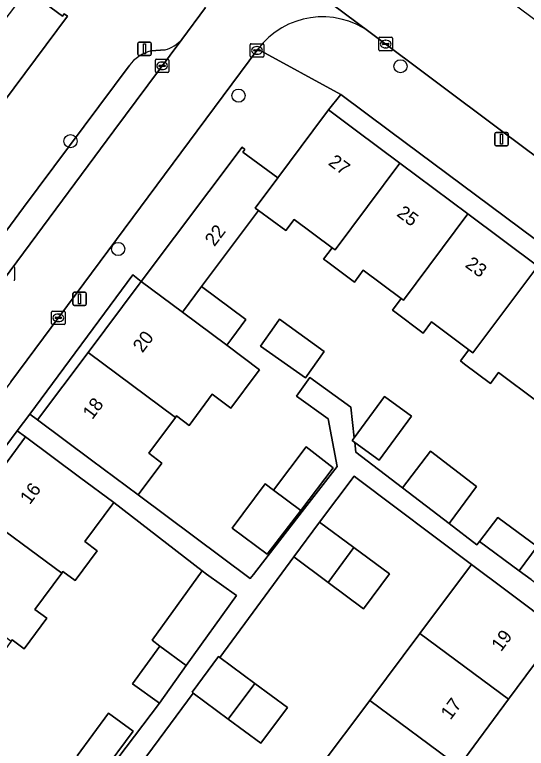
# Model space of a CAD drawing. Extents: x 160023 to 161302, y 384750 to 385707.
# Drawn here: x 160331 to 160369, y 385204.1 to 385258.6 of the extents above; entities that cross this region are included whole.
import ezdxf

# ---------------------------------------------------------------- set-up
doc = ezdxf.new("R2010")
doc.units = 0
for name, color, linetype in [('IMGEO_Boom', 7, 'Continuous'), ('IMGEO_Erf', 7, 'Continuous'), ('IMGEO_Kolk', 7, 'Continuous'), ('IMGEO_Lichtmast', 7, 'Continuous'), ('IMGEO_Pand', 7, 'Continuous'), ('IMGEO_Pand_nummerreeks', 7, 'Continuous'), ('IMGEO_Parkeervlak_open', 7, 'Continuous'), ('IMGEO_Rijbaan_lokaal_gesloten', 7, 'Continuous'), ('IMGEO_Rijbaan_lokaal_open', 7, 'Continuous'), ('IMGEO_Voetpad_open', 7, 'Continuous')]:
    doc.layers.add(name, color=color, linetype=linetype)

msp = doc.modelspace()

# ---------------------------------------------------------------- linework, layer by layer
at = {"layer": 'IMGEO_Boom'}
for centre in [(160359.614, 385254.795), (160347.587, 385252.612), (160335.1, 385249.234), (160338.638, 385241.221)]:
    msp.add_circle(centre, 0.489, dxfattribs=at)
at = {"layer": 'IMGEO_Erf'}
for points in [[(160354.267, 385251.555), (160356.351, 385250), (160359.572, 385247.596), (160364.619, 385243.831), (160369.815, 385239.953), (160374.753, 385236.269), (160379.773, 385232.523), (160384.783, 385228.785), (160385.717, 385229.954), (160358.802, 385250), (160355.176, 385252.701)], [(160340.207, 385238.598), (160340.358, 385238.798), (160339.723, 385239.288), (160332.068, 385228.956), (160332.644, 385228.53), (160336.399, 385233.528)], [(160352.566, 385231.639), (160349.217, 385234.008), (160350.234, 385235.447), (160350.63, 385236.005), (160353.95, 385233.596)], [(160320.394, 385211.918), (160324.124, 385216.951), (160327.865, 385221.999), (160331.76, 385227.256), (160331.146, 385227.711), (160301.036, 385187.071), (160301.646, 385186.619), (160305.468, 385191.776), (160309.106, 385196.686), (160312.95, 385201.873), (160316.644, 385206.857)], [(160354.619, 385224.965), (160352.202, 385221.799), (160349.716, 385218.543), (160347.116, 385220.473), (160349.558, 385223.762), (160350.173, 385223.306), (160352.62, 385226.513)], [(160337.397, 385202.213), (160335.582, 385203.559), (160337.934, 385206.732), (160339.749, 385205.386)]]:
    msp.add_lwpolyline(points, close=True, dxfattribs=at)
for points in [[(160369.746, 385229.917), (160366.909, 385232.033), (160366.308, 385231.228), (160364.38, 385232.667), (160364.066, 385232.901), (160364.687, 385233.733), (160361.924, 385235.795), (160361.312, 385234.974), (160359.192, 385236.557), (160359.031, 385236.677), (160359.674, 385237.538), (160356.852, 385239.644), (160356.194, 385238.762), (160354.131, 385240.302), (160353.905, 385240.47), (160354.534, 385241.314), (160351.715, 385243.417), (160351.096, 385242.587), (160349.055, 385244.075), (160344.839, 385238.425), (160348.126, 385235.973), (160347.086, 385234.579), (160346.706, 385234.07), (160349.152, 385232.245), (160348.976, 385232.009), (160347.021, 385229.389), (160345.631, 385230.426), (160343.907, 385228.115), (160342.976, 385228.81), (160342.898, 385228.705), (160340.908, 385226.038), (160341.886, 385225.308), (160340.125, 385222.948), (160348.455, 385216.731), (160348.689, 385217.034), (160352.316, 385221.715), (160354.9, 385225.049), (160354.239, 385228.601), (160351.887, 385230.285), (160352.872, 385231.659), (160355.928, 385229.47), (160356.185, 385227.185), (160358.428, 385230.261), (160360.426, 385228.803), (160358.035, 385225.524), (160356.223, 385226.844), (160356.305, 385226.12), (160359.757, 385223.475), (160361.842, 385226.196), (160365.275, 385223.565), (160363.225, 385220.818), (160365.288, 385219.237), (160365.481, 385219.488), (160366.842, 385221.265), (160369.766, 385219.111)], [(160353.5, 385202.564), (160357.327, 385207.672), (160361.059, 385212.654), (160364.899, 385217.78), (160356.402, 385224.169), (160356.17, 385224.343), (160353.604, 385220.933), (160356.156, 385219.042), (160358.797, 385217.084), (160356.874, 385214.49), (160354.232, 385216.447), (160351.681, 385218.338), (160346.193, 385210.873), (160348.792, 385208.947), (160351.22, 385207.148), (160349.25, 385204.49), (160346.823, 385206.29), (160344.225, 385208.216)], [(160336.127, 385200.117), (160341.701, 385207.476), (160339.711, 385208.906), (160341.732, 385211.72), (160341.161, 385212.143), (160344.87, 385217.305), (160338.322, 385222.387), (160336.165, 385219.481), (160337.081, 385218.801), (160335.434, 385216.583), (160334.539, 385217.247), (160334.446, 385217.121), (160332.454, 385214.437), (160333.332, 385213.785), (160331.654, 385211.523), (160330.765, 385212.182), (160330.692, 385212.083), (160328.723, 385209.43), (160329.627, 385208.76), (160327.963, 385206.517), (160327.077, 385207.174), (160326.977, 385207.039), (160325.026, 385204.411), (160325.885, 385203.773)], [(160371.43, 385212.869), (160367.649, 385207.769), (160363.942, 385202.768)], [(160344.225, 385208.216), (160338.669, 385200.715)]]:
    msp.add_lwpolyline(points, dxfattribs=at)
at = {"layer": 'IMGEO_Kolk'}
for p, q in [((160348.53, 385256.473), (160349.382, 385256.473)), ((160358.017, 385256.02), (160358.017, 385256.872)), ((160358.092, 385256.946), (160358.944, 385256.946)), ((160358.276, 385256.44), (160358.276, 385256.452)), ((160358.319, 385256.489), (160358.717, 385256.489)), ((160358.505, 385256.726), (160358.53, 385256.726)), ((160358.76, 385256.452), (160358.76, 385256.44)), ((160359.018, 385256.872), (160359.018, 385256.02)), ((160348.455, 385255.547), (160348.455, 385256.399)), ((160348.714, 385255.967), (160348.714, 385255.979)), ((160349.152, 385255.93), (160348.754, 385255.93)), ((160348.757, 385256.016), (160349.155, 385256.016)), ((160348.943, 385256.253), (160348.968, 385256.253)), ((160349.198, 385255.979), (160349.198, 385255.967)), ((160349.456, 385256.399), (160349.456, 385255.547)), ((160358.944, 385255.946), (160358.092, 385255.946)), ((160358.714, 385256.403), (160358.316, 385256.403)), ((160358.528, 385256.166), (160358.503, 385256.166)), ((160349.382, 385255.473), (160348.53, 385255.473)), ((160348.966, 385255.693), (160348.941, 385255.693)), ((160341.403, 385254.399), (160341.403, 385255.251)), ((160341.478, 385255.325), (160342.33, 385255.325)), ((160341.662, 385254.819), (160341.662, 385254.831)), ((160341.705, 385254.868), (160342.103, 385254.868)), ((160341.891, 385255.105), (160341.916, 385255.105)), ((160342.146, 385254.831), (160342.146, 385254.819)), ((160342.404, 385255.251), (160342.404, 385254.399)), ((160342.33, 385254.325), (160341.478, 385254.325)), ((160342.1, 385254.782), (160341.702, 385254.782)), ((160341.914, 385254.545), (160341.889, 385254.545)), ((160330.95, 385239.817), (160330.95, 385238.965)), ((160333.695, 385235.675), (160333.695, 385236.527)), ((160333.77, 385236.601), (160334.622, 385236.601)), ((160334.183, 385236.381), (160334.208, 385236.381)), ((160334.696, 385236.527), (160334.696, 385235.675)), ((160333.954, 385236.095), (160333.954, 385236.107)), ((160334.392, 385236.058), (160333.994, 385236.058)), ((160333.997, 385236.144), (160334.395, 385236.144)), ((160334.206, 385235.821), (160334.181, 385235.821)), ((160334.438, 385236.107), (160334.438, 385236.095)), ((160334.622, 385235.601), (160333.77, 385235.601))]:
    msp.add_line(p, q, dxfattribs=at)
for points in [[(160348.53, 385256.473), (160349.382, 385256.473)], [(160358.017, 385256.02), (160358.017, 385256.872)], [(160358.092, 385256.946), (160358.944, 385256.946)], [(160359.018, 385256.872), (160359.018, 385256.02)], [(160348.455, 385255.547), (160348.455, 385256.399)], [(160349.456, 385256.399), (160349.456, 385255.547)], [(160358.944, 385255.946), (160358.092, 385255.946)], [(160349.382, 385255.473), (160348.53, 385255.473)], [(160341.403, 385254.399), (160341.403, 385255.251)], [(160341.478, 385255.325), (160342.33, 385255.325)], [(160342.404, 385255.251), (160342.404, 385254.399)], [(160342.33, 385254.325), (160341.478, 385254.325)], [(160330.95, 385239.817), (160330.95, 385238.965)], [(160333.695, 385235.675), (160333.695, 385236.527)], [(160333.77, 385236.601), (160334.622, 385236.601)], [(160334.696, 385236.527), (160334.696, 385235.675)], [(160334.622, 385235.601), (160333.77, 385235.601)]]:
    msp.add_lwpolyline(points, dxfattribs=at)
for centre, radius, start, end in [((160348.532, 385256.397), 0.0765, 91.552, 178.448), ((160348.532, 385256.397), 0.0765, 91.552, 178.448), ((160349.38, 385256.397), 0.0765, 1.552, 88.448), ((160349.38, 385256.397), 0.0765, 1.552, 88.448), ((160358.094, 385256.87), 0.0765, 91.552, 178.448), ((160358.094, 385256.87), 0.0765, 91.552, 178.448), ((160358.316, 385256.449), 0.0403, 85.8775, 175.7526), ((160358.313, 385256.439), 0.0366, 178.938, 274.7102), ((160358.717, 385256.446), 0.043, 264.8664, 352.4533), ((160358.721, 385256.451), 0.0386, 1.7309, 96.639), ((160358.942, 385256.87), 0.0765, 1.552, 88.448), ((160358.942, 385256.87), 0.0765, 1.552, 88.448), ((160348.754, 385255.976), 0.0403, 85.8775, 175.7526), ((160348.751, 385255.966), 0.0366, 178.938, 274.7102), ((160349.155, 385255.973), 0.043, 264.8664, 352.4533), ((160349.159, 385255.978), 0.0386, 1.7309, 96.639), ((160358.094, 385256.022), 0.0765, 181.552, 268.448), ((160358.094, 385256.022), 0.0765, 181.552, 268.448), ((160358.942, 385256.022), 0.0765, 271.552, 358.448), ((160358.942, 385256.022), 0.0765, 271.552, 358.448), ((160348.532, 385255.549), 0.0765, 181.552, 268.448), ((160348.532, 385255.549), 0.0765, 181.552, 268.448), ((160349.38, 385255.549), 0.0765, 271.552, 358.448), ((160349.38, 385255.549), 0.0765, 271.552, 358.448), ((160341.48, 385255.249), 0.0765, 91.552, 178.448), ((160341.48, 385255.249), 0.0765, 91.552, 178.448), ((160341.702, 385254.828), 0.0403, 85.8775, 175.7526), ((160341.699, 385254.818), 0.0366, 178.938, 274.7102), ((160342.103, 385254.825), 0.043, 264.8664, 352.4533), ((160342.107, 385254.83), 0.0386, 1.7309, 96.639), ((160342.328, 385255.249), 0.0765, 1.552, 88.448), ((160342.328, 385255.249), 0.0765, 1.552, 88.448), ((160341.48, 385254.401), 0.0765, 181.552, 268.448), ((160341.48, 385254.401), 0.0765, 181.552, 268.448), ((160342.328, 385254.401), 0.0765, 271.552, 358.448), ((160342.328, 385254.401), 0.0765, 271.552, 358.448), ((160330.874, 385239.815), 0.0765, 1.552, 88.448), ((160330.874, 385239.815), 0.0765, 1.552, 88.448), ((160330.874, 385238.967), 0.0765, 271.552, 358.448), ((160330.874, 385238.967), 0.0765, 271.552, 358.448), ((160333.772, 385236.525), 0.0765, 91.552, 178.448), ((160333.772, 385236.525), 0.0765, 91.552, 178.448), ((160334.62, 385236.525), 0.0765, 1.552, 88.448), ((160334.62, 385236.525), 0.0765, 1.552, 88.448), ((160333.994, 385236.104), 0.0403, 85.8775, 175.7526), ((160333.991, 385236.094), 0.0366, 178.938, 274.7102), ((160334.395, 385236.101), 0.043, 264.8664, 352.4533), ((160334.399, 385236.106), 0.0386, 1.7309, 96.639), ((160333.772, 385235.677), 0.0765, 181.552, 268.448), ((160333.772, 385235.677), 0.0765, 181.552, 268.448), ((160334.62, 385235.677), 0.0765, 271.552, 358.448), ((160334.62, 385235.677), 0.0765, 271.552, 358.448)]:
    msp.add_arc(centre, radius, start, end, dxfattribs=at)
for centre, major_axis, ratio, start_param, end_param in [((160358.504, 385256.446), (-0.387, 0.002), 0.722429, 4.712389, 7.853982), ((160358.529, 385256.446), (-0.39, 0.002), 0.717154, 1.570796, 4.712389), ((160348.942, 385255.973), (-0.387, 0.002), 0.722429, 4.712389, 7.853982), ((160348.967, 385255.973), (-0.39, 0.002), 0.717154, 1.570796, 4.712389), ((160341.89, 385254.825), (-0.387, 0.002), 0.722429, 4.712389, 7.853982), ((160341.915, 385254.825), (-0.39, 0.002), 0.717154, 1.570796, 4.712389), ((160334.182, 385236.101), (-0.387, 0.002), 0.722429, 4.712389, 7.853982), ((160334.207, 385236.101), (-0.39, 0.002), 0.717154, 1.570796, 4.712389)]:
    msp.add_ellipse(centre, major_axis=major_axis, ratio=ratio, start_param=start_param, end_param=end_param, dxfattribs=at)
at = {"layer": 'IMGEO_Lichtmast'}
for p, q in [((160340.103, 385255.687), (160340.103, 385256.487)), ((160340.103, 385256.487), (160340.103, 385255.687)), ((160340.203, 385256.587), (160340.993, 385256.587)), ((160340.993, 385256.587), (160340.203, 385256.587)), ((160341.093, 385256.487), (160341.093, 385255.687)), ((160341.093, 385255.687), (160341.093, 385256.487)), ((160340.993, 385255.587), (160340.203, 385255.587)), ((160340.203, 385255.587), (160340.993, 385255.587)), ((160366.634, 385248.974), (160366.634, 385249.774)), ((160366.634, 385249.774), (160366.634, 385248.974)), ((160366.734, 385249.874), (160367.524, 385249.874)), ((160367.524, 385249.874), (160366.734, 385249.874)), ((160367.624, 385249.774), (160367.624, 385248.974)), ((160367.624, 385248.974), (160367.624, 385249.774)), ((160367.524, 385248.874), (160366.734, 385248.874)), ((160366.734, 385248.874), (160367.524, 385248.874)), ((160335.281, 385237.118), (160335.281, 385237.918)), ((160335.281, 385237.918), (160335.281, 385237.118)), ((160335.381, 385238.018), (160336.171, 385238.018)), ((160336.171, 385238.018), (160335.381, 385238.018)), ((160336.271, 385237.918), (160336.271, 385237.118)), ((160336.271, 385237.118), (160336.271, 385237.918)), ((160336.171, 385237.018), (160335.381, 385237.018)), ((160335.381, 385237.018), (160336.171, 385237.018))]:
    msp.add_line(p, q, dxfattribs=at)
for points in [[(160340.523, 385256.462), (160340.673, 385256.462), (160340.673, 385255.712), (160340.523, 385255.712), (160340.523, 385256.462)], [(160367.054, 385249.749), (160367.204, 385249.749), (160367.204, 385248.999), (160367.054, 385248.999), (160367.054, 385249.749)], [(160335.701, 385237.893), (160335.851, 385237.893), (160335.851, 385237.143), (160335.701, 385237.143), (160335.701, 385237.893)]]:
    msp.add_lwpolyline(points, dxfattribs=at)
for centre, start, end in [((160340.203, 385256.487), 90, 180), ((160340.203, 385256.487), 90, 180), ((160340.993, 385256.487), 0, 90), ((160340.993, 385256.487), 360, 90), ((160340.203, 385255.687), 180, 270), ((160340.203, 385255.687), 180, 270), ((160340.993, 385255.687), 270, 0), ((160340.993, 385255.687), 270, 0), ((160366.734, 385249.774), 90, 180), ((160366.734, 385249.774), 90, 180), ((160367.524, 385249.774), 0, 90), ((160367.524, 385249.774), 360, 90), ((160366.734, 385248.974), 180, 270), ((160366.734, 385248.974), 180, 270), ((160367.524, 385248.974), 270, 0), ((160367.524, 385248.974), 270, 0), ((160335.381, 385237.918), 90, 180), ((160335.381, 385237.918), 90, 180), ((160336.171, 385237.918), 0, 90), ((160336.171, 385237.918), 360, 90), ((160335.381, 385237.118), 180, 270), ((160335.381, 385237.118), 180, 270), ((160336.171, 385237.118), 270, 0), ((160336.171, 385237.118), 270, 0)]:
    msp.add_arc(centre, 0.1, start, end, dxfattribs=at)
at = {"layer": 'IMGEO_Pand'}
for points in [[(160334.868, 385258.513), (160334.627, 385258.693), (160334.496, 385258.518), (160331.882, 385260.47), (160330.083, 385258.067), (160329.954, 385258.163), (160328.756, 385256.52), (160328.264, 385255.838), (160324.439, 385250.718), (160324.186, 385250.907), (160320.956, 385253.32), (160320.79, 385253.098), (160324.991, 385250), (160327.383, 385248.236), (160327.561, 385248.475), (160327.439, 385248.567), (160328.509, 385250)], [(160359.572, 385247.596), (160356.351, 385250), (160354.267, 385251.555), (160353.107, 385250), (160350.494, 385246.499), (160348.818, 385244.252), (160349.055, 385244.075), (160351.096, 385242.587), (160351.715, 385243.417), (160354.534, 385241.314), (160354.76, 385241.145)], [(160349.055, 385244.075), (160348.818, 385244.252), (160350.494, 385246.499), (160347.915, 385248.423), (160348.06, 385248.616), (160347.851, 385248.772), (160340.358, 385238.798), (160343.42, 385236.522), (160344.839, 385238.425)], [(160364.619, 385243.831), (160359.572, 385247.596), (160354.76, 385241.145), (160354.534, 385241.314), (160353.905, 385240.47), (160354.131, 385240.302), (160356.194, 385238.762), (160356.852, 385239.644), (160359.674, 385237.538), (160359.835, 385237.418)], [(160369.815, 385239.953), (160364.619, 385243.831), (160359.835, 385237.418), (160359.674, 385237.538), (160359.031, 385236.677), (160359.192, 385236.557), (160361.312, 385234.974), (160361.924, 385235.795), (160364.687, 385233.733), (160365.001, 385233.499)], [(160374.753, 385236.269), (160369.815, 385239.953), (160365.001, 385233.499), (160364.687, 385233.733), (160364.066, 385232.901), (160364.38, 385232.667), (160366.308, 385231.228), (160366.909, 385232.033), (160369.746, 385229.917), (160369.918, 385229.789)], [(160346.706, 385234.07), (160343.42, 385236.522), (160340.358, 385238.798), (160340.207, 385238.598), (160336.399, 385233.528), (160342.898, 385228.705), (160342.976, 385228.81), (160343.907, 385228.115), (160345.631, 385230.426), (160347.021, 385229.389), (160348.976, 385232.009), (160349.152, 385232.245)], [(160344.839, 385238.425), (160343.42, 385236.522), (160346.706, 385234.07), (160347.086, 385234.579), (160348.126, 385235.973)], [(160350.234, 385235.447), (160349.217, 385234.008), (160352.566, 385231.639), (160353.95, 385233.596), (160350.63, 385236.005)], [(160336.399, 385233.528), (160332.644, 385228.53), (160336.652, 385225.54), (160340.125, 385222.948), (160341.886, 385225.308), (160340.908, 385226.038), (160342.898, 385228.705)], [(160356.185, 385227.185), (160356.036, 385226.981), (160356.223, 385226.844), (160358.035, 385225.524), (160360.426, 385228.803), (160358.428, 385230.261)], [(160334.446, 385217.121), (160334.539, 385217.247), (160335.434, 385216.583), (160337.081, 385218.801), (160336.165, 385219.481), (160338.322, 385222.387), (160335.776, 385224.276), (160331.76, 385227.256), (160327.865, 385221.999)], [(160350.173, 385223.306), (160352.202, 385221.799), (160354.619, 385224.965), (160352.62, 385226.513)], [(160363.225, 385220.818), (160365.275, 385223.565), (160361.842, 385226.196), (160359.757, 385223.475)], [(160352.202, 385221.799), (160350.173, 385223.306), (160349.558, 385223.762), (160347.116, 385220.473), (160349.716, 385218.543)], [(160330.692, 385212.083), (160330.765, 385212.182), (160331.654, 385211.523), (160333.332, 385213.785), (160332.454, 385214.437), (160334.446, 385217.121), (160327.865, 385221.999), (160324.124, 385216.951)], [(160366.842, 385221.265), (160365.481, 385219.488), (160368.428, 385217.317), (160369.766, 385219.111)], [(160353.604, 385220.933), (160351.681, 385218.338), (160354.232, 385216.447), (160356.156, 385219.042)], [(160356.156, 385219.042), (160354.232, 385216.447), (160356.874, 385214.49), (160358.797, 385217.084)], [(160372.936, 385216.776), (160370.658, 385218.454), (160369.766, 385219.111), (160368.428, 385217.317), (160369.331, 385216.652), (160371.609, 385214.974)], [(160367.649, 385207.769), (160371.43, 385212.869), (160367.434, 385215.874), (160364.899, 385217.78), (160361.059, 385212.654)], [(160347.437, 385215.461), (160345.207, 385217.063), (160344.87, 385217.305), (160341.161, 385212.143), (160341.732, 385211.72), (160343.701, 385210.261)], [(160363.942, 385202.768), (160367.649, 385207.769), (160361.059, 385212.654), (160357.327, 385207.672)], [(160343.701, 385210.261), (160341.732, 385211.72), (160339.711, 385208.906), (160341.701, 385207.476)], [(160346.193, 385210.873), (160346.103, 385210.94), (160344.134, 385208.283), (160344.225, 385208.216), (160346.823, 385206.29), (160348.792, 385208.947)], [(160348.792, 385208.947), (160346.823, 385206.29), (160349.25, 385204.49), (160351.22, 385207.148)], [(160357.327, 385207.672), (160353.5, 385202.564), (160360.141, 385197.642), (160363.942, 385202.768)], [(160335.582, 385203.559), (160337.397, 385202.213), (160339.749, 385205.386), (160337.934, 385206.732)]]:
    msp.add_lwpolyline(points, close=True, dxfattribs=at)
at = {"layer": 'IMGEO_Parkeervlak_open'}
for points in [[(160324.865, 385231.862), (160338.325, 385250), (160343.367, 385256.794)], [(160342.12, 385256.016), (160341.093, 385255.936)], [(160339.449, 385254.836), (160331.618, 385244.302), (160323.154, 385232.858), (160311.767, 385217.629), (160307.587, 385211.992), (160299.736, 385201.388), (160297.814, 385198.803)]]:
    msp.add_lwpolyline(points, dxfattribs=at)
for centre, radius, start, end in [((160341.442, 385258.49), 2.565, 285.3135, 318.6064), ((160341.769, 385253.147), 2.869, 103.6243, 143.9487)]:
    msp.add_arc(centre, radius, start, end, dxfattribs=at)
at = {"layer": 'IMGEO_Rijbaan_lokaal_gesloten'}
msp.add_lwpolyline([(160323.03, 385282.896), (160343.93, 385267.299), (160357.361, 385257.313), (160367.132, 385250), (160375.681, 385243.601), (160380.549, 385250.106), (160353.887, 385269.963), (160333.903, 385284.92), (160316.228, 385298.079), (160311.4, 385291.54)], close=True, dxfattribs=at)
at = {"layer": 'IMGEO_Rijbaan_lokaal_open'}
for points in [[(160357.361, 385257.313), (160343.93, 385267.299)], [(160345.124, 385259.161), (160343.367, 385256.794), (160338.325, 385250), (160324.865, 385231.862), (160302.789, 385202.19), (160297.606, 385195.246), (160297.273, 385194.799), (160287.288, 385181.422), (160281.717, 385173.855)], [(160330.662, 385231.346), (160344.518, 385250), (160349.029, 385256.073)]]:
    msp.add_lwpolyline(points, dxfattribs=at)
msp.add_arc((160353.822, 385252.48), 5.99, 53.7841, 143.1456, dxfattribs=at)
at = {"layer": 'IMGEO_Voetpad_open'}
for points in [[(160343.367, 385256.794), (160345.124, 385259.161), (160336.475, 385266.714), (160335.568, 385265.404), (160331.882, 385260.47), (160334.496, 385258.518), (160334.627, 385258.693), (160334.868, 385258.513), (160328.509, 385250), (160327.439, 385248.567), (160327.561, 385248.475), (160328.902, 385247.492)], [(160367.132, 385250), (160357.361, 385257.313)], [(160355.176, 385252.701), (160349.029, 385256.073), (160344.518, 385250), (160330.662, 385231.346), (160307.17, 385199.641), (160285.665, 385171.185)], [(160341.093, 385255.936), (160342.12, 385256.016)], [(160349.029, 385256.073), (160355.176, 385252.701), (160358.802, 385250), (160385.717, 385229.954), (160389.791, 385226.135)], [(160307.587, 385211.992), (160311.767, 385217.629), (160323.154, 385232.858), (160331.618, 385244.302), (160339.449, 385254.836)], [(160285.101, 385167.027), (160287.026, 385167.6), (160288.691, 385170.149), (160293.316, 385176.811), (160298.52, 385184.142), (160299.938, 385186.055), (160300.161, 385185.89), (160301.036, 385187.071), (160331.146, 385227.711), (160332.068, 385228.956), (160339.723, 385239.288), (160340.358, 385238.798), (160347.851, 385248.772), (160348.06, 385248.616), (160347.915, 385248.423), (160350.494, 385246.499), (160353.107, 385250), (160354.267, 385251.555), (160355.176, 385252.701)], [(160388.748, 385233.82), (160378.457, 385241.523), (160375.681, 385243.601), (160367.132, 385250)], [(160369.331, 385216.652), (160368.428, 385217.317), (160365.481, 385219.488), (160365.288, 385219.237), (160363.225, 385220.818), (160359.757, 385223.475), (160356.305, 385226.12), (160356.223, 385226.844), (160356.036, 385226.981), (160356.185, 385227.185), (160355.928, 385229.47), (160352.872, 385231.659), (160351.887, 385230.285), (160354.239, 385228.601), (160354.9, 385225.049), (160352.316, 385221.715), (160348.689, 385217.034), (160348.455, 385216.731), (160340.125, 385222.948), (160336.652, 385225.54), (160332.644, 385228.53), (160332.068, 385228.956), (160331.146, 385227.711), (160331.76, 385227.256), (160335.776, 385224.276), (160338.322, 385222.387), (160344.87, 385217.305), (160345.207, 385217.063), (160347.437, 385215.461), (160343.701, 385210.261), (160341.701, 385207.476), (160336.127, 385200.117)], [(160338.669, 385200.715), (160344.225, 385208.216), (160344.134, 385208.283), (160346.103, 385210.94), (160346.193, 385210.873), (160351.681, 385218.338), (160353.604, 385220.933), (160356.17, 385224.343), (160356.402, 385224.169), (160364.899, 385217.78), (160367.434, 385215.874), (160371.43, 385212.869)]]:
    msp.add_lwpolyline(points, dxfattribs=at)
for centre, radius, start, end in [((160353.822, 385252.48), 5.99, 53.7841, 143.1456), ((160341.442, 385258.49), 2.565, 285.3135, 318.6064), ((160341.769, 385253.147), 2.869, 103.6243, 143.9487)]:
    msp.add_arc(centre, radius, start, end, dxfattribs=at)

# ---------------------------------------------------------------- texts
at = {"layer": 'IMGEO_Pand_nummerreeks'}
for s, rotation, p in [('27', 323.2734, (160354.187, 385247.523)), ('25', 323.2734, (160359.273, 385243.728)), ('22', 53.0845, (160345.792, 385241.348)), ('23', 323.2734, (160364.359, 385239.933)), ('20', 53.0845, (160340.444, 385233.452)), ('18', 53.0839, (160336.717, 385228.492)), ('16', 53.4598, (160332.075, 385222.173)), ('19', 53.4494, (160367.089, 385211.245)), ('17', 53.4494, (160363.332, 385206.177))]:
    msp.add_text(s, height=1, rotation=rotation, dxfattribs=at).set_placement(p)

doc.saveas('drawing.dxf')
